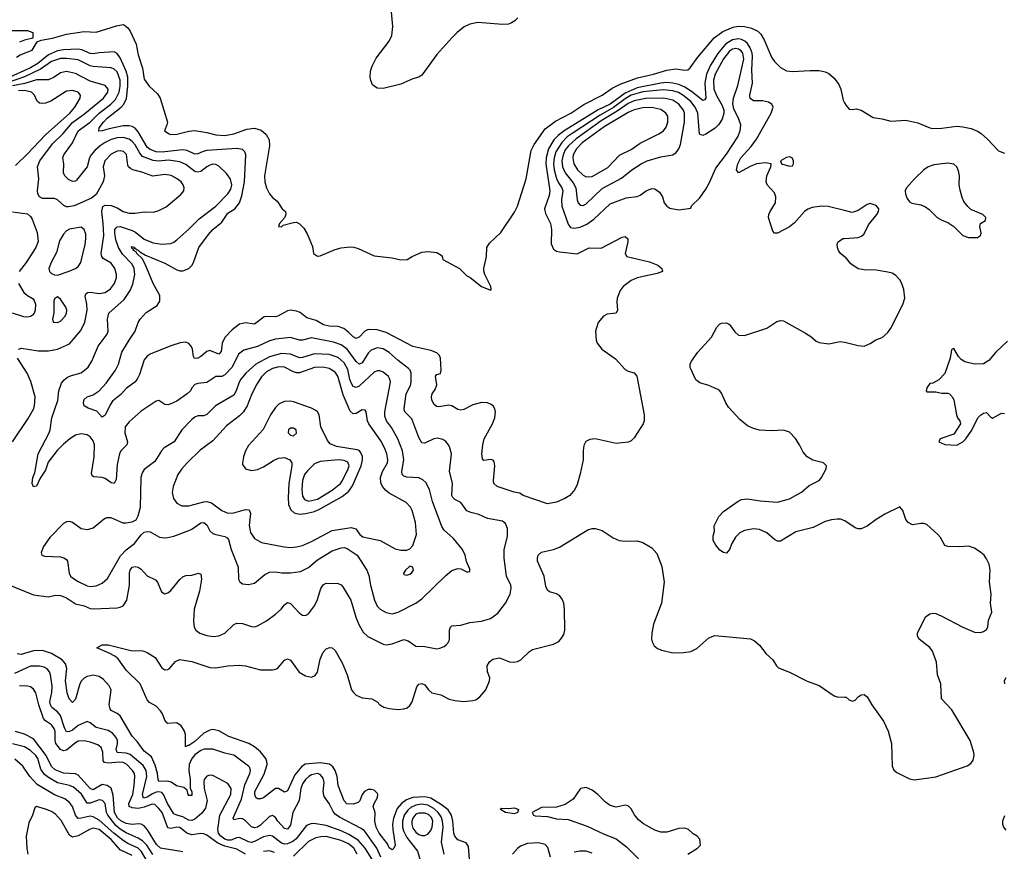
# Model space of a CAD drawing. Header units: inches. Extents: x 884549 to 1028252, y 526810 to 653624.
# Tile 522 of 656: x 934478 to 941069, y 604049 to 609615. Entities that reach past the tile are written whole.
import ezdxf

# ---------------------------------------------------------------- set-up
doc = ezdxf.new("R2010")
doc.units = ezdxf.units.IN
doc.header["$MEASUREMENT"] = 0
doc.layers.add('A9630', color=7, linetype='Continuous')
doc.layers.add('A9640', color=7, linetype='Continuous')

msp = doc.modelspace()

# ---------------------------------------------------------------- linework, layer by layer
at = {"layer": 'A9630', "color": 5}
for points, elevation in [([(937812.6, 609627.4), (937792.9, 609607.1), (937770, 609592.6), (937750, 609585.5), (937710, 609581.6), (937544.4, 609595.6), (937490, 609585.4), (937452.2, 609567.8), (937405.3, 609530), (937370, 609494.4), (937270, 609380.8), (937170, 609244.4), (937150, 609230.4), (937110, 609219.6), (937030, 609182.2), (936910, 609154.5), (936870, 609155.5), (936839.6, 609179.6), (936827.2, 609207.2), (936823.5, 609230), (936826.7, 609270), (936836.4, 609303.6), (936863.1, 609356.9), (936951.8, 609470), (936968.2, 609510), (936976.4, 609570), (936966.7, 609666.7)], 2080), ([(934456.3, 609363.7), (934481.1, 609378.9), (934561.1, 609410), (934593.7, 609466.3), (934622, 609478), (934697.6, 609490), (934790, 609516.8), (934910, 609535.7), (934990, 609531.9), (935125.3, 609574.7), (935170, 609581.6), (935178.4, 609578.4), (935200.5, 609560.5), (935217.9, 609537.9), (935256.5, 609450), (935270, 609379.3), (935299.3, 609290), (935310, 609216.2), (935345.1, 609170), (935399, 609119), (935418.7, 609090), (935467.1, 608930), (935463.6, 608910), (935446, 608870), (935477, 608850), (935490, 608846.5), (935530, 608848), (935610.8, 608869.2), (935650, 608872.7), (935730, 608860.7), (935790, 608844.4), (935850, 608840.6), (935911.5, 608850), (935997, 608883), (936050, 608888), (936095, 608875), (936127.2, 608847.2), (936147.5, 608810), (936150.6, 608770), (936116.8, 608570), (936118.5, 608530), (936130, 608489.3), (936150, 608449.2), (936170, 608425.2), (936200.1, 608400.1), (936234, 608350), (936257.2, 608330), (936258.4, 608310), (936251.1, 608288.9), (936216, 608250), (936209.5, 608230), (936230, 608228.7), (936241.2, 608238.8), (936310, 608257.6), (936330, 608259.3), (936349.6, 608249.6), (936379.1, 608219.1), (936402, 608182), (936437.3, 608097.3), (936445.3, 608050), (936450, 608045.1), (936470, 608032.1), (936490, 608033.5), (936590, 608077), (936630, 608087.3), (936690, 608094), (936713.4, 608093.4), (936744.4, 608084.4), (936850, 608035.1), (936970, 608020.9), (937030, 608007.6), (937072, 608010), (937104.7, 608030), (937170, 608059.5), (937210, 608063.6), (937270, 608055.6), (937298.9, 608038.9), (937306.6, 608030), (937309.4, 608010), (937422.4, 607950), (937470, 607900.7), (937493.2, 607890), (937569.2, 607830), (937630, 607804), (937634, 607810), (937632.4, 607830), (937590.3, 607910), (937585.1, 607934.9), (937584.4, 607950), (937601.6, 608030), (937604.9, 608090), (937621.7, 608118.3), (937698.4, 608190), (937790, 608327.6), (937810, 608367), (937867.3, 608550), (937901.2, 608738.8), (937921.1, 608778.9), (937996, 608884), (938065, 608935), (938166.2, 608990), (938252.9, 609047.1), (938375.6, 609110), (938442.8, 609157.2), (938496.2, 609183.8), (938614.2, 609225.8), (938719.3, 609250), (938810, 609277.4), (938870, 609285.4), (938930, 609276.7), (938950, 609279), (938966.7, 609293.3), (939016.3, 609363.7), (939126.3, 609493.7), (939183.7, 609536.3), (939254.3, 609565.7), (939290, 609571.9), (939330, 609568.3), (939376.9, 609556.9), (939418.1, 609538.1), (939437.7, 609517.7), (939460.8, 609480.8), (939510, 609364.2), (939530, 609334.5), (939570, 609295.4), (939610, 609272), (939650, 609267.3), (939770, 609275.5), (939830, 609274.8), (939870, 609266.5), (939894.3, 609254.3), (939930, 609222.8), (939961.2, 609181.2), (939974.7, 609150), (939990, 609077), (940000, 609058.8)], 2080), ([(940000, 608336.9), (939890, 608365.2), (939847.5, 608367.5), (939781.7, 608358.3), (939752.4, 608347.6), (939730.3, 608330), (939665, 608255), (939630.8, 608229.2), (939550, 608186.9), (939530, 608186.3), (939519.5, 608199.5), (939490.8, 608290.8), (939492.5, 608310), (939501.5, 608330), (939537.9, 608390), (939539.9, 608430), (939530, 608455.1), (939480.7, 608510), (939474.5, 608530), (939479, 608570), (939505.6, 608630), (939508.7, 608650), (939470, 608657.2), (939410, 608649.1), (939366.7, 608633.3), (939290, 608589.7), (939276.3, 608610), (939285.2, 608650), (939305, 608690), (939373.7, 608766.3), (939410, 608815.8), (939508.9, 608990), (939521.5, 609030), (939512.1, 609050), (939490, 609062.5), (939450, 609072.2), (939390, 609070.6), (939367.6, 609087.6), (939365.4, 609110), (939383.3, 609190), (939377.5, 609277.5), (939383.8, 609370), (939381.5, 609390), (939367.3, 609427.3), (939350, 609454.3), (939331.9, 609471.9), (939310, 609482.8), (939290, 609486.4), (939250, 609479), (939202.2, 609450), (939150, 609387.9), (939101.6, 609310), (939074.1, 609250), (939064.4, 609190), (939070.9, 609090), (939061.7, 609078.3), (939050, 609075), (938974.6, 609134.6), (938930, 609163.1), (938890, 609180.2), (938850, 609190.7), (938810, 609194.1), (938770.2, 609190.2), (938610, 609157.8), (938530, 609122.7), (938431, 609050), (938350, 609011.6), (938122.8, 608870), (938081.4, 608838.6), (938052.9, 608810), (938018.1, 608750), (938001.3, 608690), (937999, 608650), (938026.4, 608470), (938021.3, 608438.7), (937990.7, 608350), (937997, 608317), (938031.8, 608250), (938036.8, 608210), (938034.7, 608114.7), (938050, 608078.9), (938070, 608065.4), (938090, 608060.1), (938210, 608047.1), (938290, 608088.3), (938370, 608084.9), (938510, 608160.4), (938530, 608163.8), (938548.3, 608148.3), (938548.5, 608128.5), (938530.4, 608050), (938540.7, 608030), (938693.9, 607993.9), (938750, 607972.7), (938776, 607950), (938781, 607930), (938744.7, 607915.3), (938610, 607887.7), (938570, 607869.8), (938517, 607830), (938497.8, 607802.2), (938477.4, 607750), (938474.1, 607725.9), (938479, 607670), (938470.4, 607650), (938410, 607643), (938385.5, 607630), (938350, 607589.3), (938331.7, 607530), (938335.6, 607470), (938343.1, 607450), (938373.7, 607410), (938465.5, 607345.5), (938530, 607273.7), (938550, 607262), (938590, 607250.5), (938608.9, 607228.9), (938658.8, 606970), (938658, 606930), (938650.8, 606909.2), (938590, 606815.4), (938570, 606796), (938550, 606786.8), (938470, 606778.5), (938330, 606810.6), (938294.8, 606805.2), (938268.3, 606791.7), (938254.4, 606765.6), (938248.8, 606730), (938250.3, 606670), (938230, 606575.3), (938210, 606504), (938193, 606470), (938160.7, 606430), (938126.8, 606410), (938070, 606385.6), (938010, 606374), (937848.7, 606430), (937826, 606446), (937786.8, 606453.2), (937674, 606490), (937652.3, 606510), (937649.7, 606530), (937657.6, 606630), (937654.7, 606654.7), (937646.6, 606666.6), (937631.6, 606671.6), (937585.6, 606665.6), (937574.8, 606674.8), (937571.2, 606710), (937577.1, 606770), (937587.4, 606810), (937643.4, 606910), (937659, 606950), (937661.8, 606990), (937657.3, 607010), (937646, 607030), (937630, 607042.6), (937610, 607049.8), (937570, 607051.9), (937510, 607036.1), (937450, 607005.1), (937430, 607000.4), (937410, 607005.4), (937370, 607030.8), (937350, 607034.6), (937284.2, 607024.2), (937266.7, 607026.7), (937250, 607040.9), (937236.9, 607070), (937233.3, 607090), (937238.7, 607110), (937259.6, 607140.4), (937270.8, 607170), (937261.6, 607230), (937270, 607239.3), (937294, 607246), (937299.8, 607270), (937295, 607350), (937286.9, 607366.9), (937270, 607384.4), (937230, 607400.3), (937110, 607428.2), (936930, 607520.5), (936870, 607539.5), (936810, 607541.1), (936789, 607531), (936750, 607490.9), (936730, 607481.8), (936710, 607492.5), (936681.9, 607521.9), (936647.6, 607547.6), (936610, 607560.8), (936550, 607562.7), (936511.8, 607571.8), (936462.7, 607602.7), (936399.7, 607619.7), (936355.3, 607655.3), (936330, 607665), (936290, 607669.8), (936270, 607667), (936204.9, 607630), (936190, 607626.3), (936130, 607629), (936114.9, 607625.1), (936050, 607576.5), (935990, 607586.8), (935950, 607577), (935900.5, 607539.5), (935850, 607488.7), (935832.5, 607450), (935825.5, 607394.5), (935810, 607376.1), (935750, 607400.3), (935730, 607393.6), (935690, 607360.4), (935670, 607349.7), (935648.3, 607348.3), (935640.1, 607360.1), (935633.2, 607410), (935625.3, 607430), (935610, 607448.4), (935590, 607457.4), (935552.8, 607452.8), (935490, 607432.9), (935350, 607376.1), (935330, 607363.8), (935310, 607338.9), (935279.3, 607240.7), (935264.6, 607210), (935248, 607190), (935190, 607146), (935154.4, 607105.6), (935098.9, 607061.1), (935082.2, 607037.8), (935050, 606967), (935030, 606954.5), (934994.6, 606994.6), (934935.5, 607015.5), (934909.8, 607029.8), (934905.4, 607050), (934910, 607072.7), (934929.5, 607090), (934970, 607103.9), (935010, 607131.3), (935056.9, 607183.1), (935119.2, 607270), (935138.6, 607310), (935162.2, 607390), (935209.6, 607470.4), (935251.3, 607530), (935270.7, 607589.3), (935283.9, 607610), (935325.1, 607654.9), (935397.3, 607702.7), (935415.2, 607730), (935415.9, 607770), (935372, 607850), (935317.9, 607977.9), (935296.6, 608016.6), (935262, 608050), (935258.5, 608058.5), (935239.8, 608070), (935238.8, 608078.8), (935230, 608081.7), (935225.6, 608094.4), (935230, 608097.3), (935245.5, 608090), (935244, 608084), (935250, 608086.7), (935256.8, 608076.8), (935270, 608073), (935281.5, 608061.5), (935319.7, 608039.7), (935450, 607986.2), (935530, 607940.1), (935550, 607933.5), (935570, 607933.7), (935610, 607950.2), (935629.8, 607970), (935642, 607990), (935677.4, 608090), (935742.1, 608177.9), (935770.8, 608210), (935830, 608259.7), (935870, 608320.6), (935917.9, 608350), (935949.5, 608390), (935964.1, 608435.9), (935981.7, 608530), (935991.7, 608710), (935985.6, 608730), (935970, 608745.6), (935932, 608752), (935730, 608738.5), (935706.7, 608733.3), (935670, 608716.2), (935650, 608715.8), (935598.7, 608738.7), (935570, 608744.1), (935430, 608728.7), (935391.1, 608731.1), (935350, 608745.3), (935330, 608761), (935270, 608864.9), (935250, 608887.7), (935230, 608899.2), (935210, 608904.2), (935170, 608903.4), (935075.6, 608884.4), (935029.9, 608869.9), (935008.4, 608868.4), (935009.3, 608890), (935038.5, 608930), (935063.3, 608956.7), (935157.1, 609030), (935175.1, 609050), (935192.4, 609087.6), (935201.5, 609170), (935201.5, 609230), (935190, 609269.2), (935150, 609359), (935130, 609388.5), (935110, 609398.5), (935010, 609393.7), (934970, 609386.3), (934950, 609388), (934893.4, 609413.4), (934870, 609416.9), (934770, 609413.5), (934730, 609405.4), (934670, 609378.6), (934598.8, 609321.2), (934550, 609292.9), (934230, 609148.8)], 2120), ([(934390, 609542.7), (934530, 609542), (934566, 609530), (934566, 609490), (934510, 609478.8), (934475.9, 609464.1)], 2080), ([(934390, 605838.8), (934570, 605766.7), (934670, 605753.1), (934716.8, 605763.2), (934750, 605761.3), (934790, 605744.8), (934850, 605706.2), (934910, 605691.2), (934950, 605674.6), (934970, 605671.6), (935130, 605678.5), (935150, 605682), (935170, 605692.9), (935193.8, 605730), (935211.8, 605830), (935212.7, 605910), (935217.6, 605930), (935230, 605951.4), (935250, 605955.8), (935271.1, 605951.1), (935290, 605937.6), (935330, 605893.4), (935386.6, 605866.6), (935399.5, 605850), (935426.7, 605786.7), (935450, 605772.7), (935470, 605778.7), (935490, 605793.7), (935550, 605868.5), (935570, 605886.4), (935590, 605895.5), (935630, 605897.3), (935674, 605910), (935690, 605904.7), (935694.3, 605870), (935680.7, 605790), (935644.7, 605670), (935640.9, 605590), (935646.3, 605550), (935657, 605530), (935683.8, 605510), (935730, 605493.6), (935772.5, 605487.5), (935810, 605491.8), (935850, 605508.7), (935910, 605567.4), (935930, 605576.9), (935970, 605573.2), (936030, 605552.7), (936050, 605551.6), (936070, 605557.4), (936130, 605591.3), (936190, 605635.6), (936228.7, 605670), (936250, 605699.5), (936270, 605714.3), (936290, 605707.6), (936350, 605642.3), (936370, 605630.3), (936390, 605627.6), (936410, 605638.9), (936450, 605692.9), (936470, 605734), (936492.3, 605807.7), (936510, 605833.6), (936530, 605842.8), (936610, 605842.6), (936630, 605832.2), (936639.6, 605819.6), (936695.3, 605730), (936730.1, 605610.1), (936750, 605561.6), (936776, 605516), (936807, 605487), (936910, 605436), (936930, 605431.7), (936970, 605438.3), (937050, 605466.3), (937078.6, 605458.6), (937130, 605423.1), (937190, 605419.6), (937270, 605405.2), (937290, 605407.7), (937319.1, 605420.9), (937333.3, 605430), (937349.7, 605450), (937355.6, 605470), (937353.6, 605530), (937360.9, 605550), (937370, 605559.1), (937430, 605562), (937490, 605580.3), (937570, 605590.2), (937630, 605606.5), (937677.9, 605642.1), (937730.6, 605709.4), (937761.5, 605770), (937768.6, 605810), (937764.8, 605830), (937737.2, 605890), (937719.8, 606010), (937721.1, 606070), (937743.8, 606156.2), (937743.5, 606210), (937730, 606243.7), (937710, 606258), (937610, 606277.3), (937550, 606303.5), (937496.5, 606316.5), (937470, 606328.7), (937430, 606383.6), (937390, 606403.5), (937376.2, 606416.2), (937369.9, 606430), (937373.8, 606513.8), (937355.2, 606590), (937367.4, 606710), (937357.3, 606750), (937347.1, 606770), (937330, 606791.1), (937310, 606805.7), (937274.8, 606814.8), (937250, 606809.8), (937190, 606780.3), (937170, 606782.6), (937150, 606819.6), (937103.1, 606943.1), (937055.1, 606990), (937052.2, 607010), (937065.3, 607110), (937093.6, 607166.4), (937098.3, 607190), (937098, 607250), (937091.8, 607270), (937080.9, 607280.9), (937010, 607334.6), (936950, 607388.4), (936910, 607412.9), (936870, 607419.2), (936830, 607403.9), (936810, 607382.2), (936770, 607317.3), (936750, 607309), (936730, 607326.5), (936670, 607408.8), (936630, 607439.7), (936577.5, 607457.5), (936430, 607485.4), (936370, 607469.3), (936350, 607469.9), (936290, 607487.7), (936190, 607477.2), (936150, 607465.2), (936070, 607426.9), (935978, 607402), (935943.3, 607376.7), (935899.9, 607290), (935850, 607237.6), (935830, 607227), (935790, 607225.8), (935730, 607186), (935670, 607179.8), (935650, 607173.3), (935630.3, 607150), (935620.8, 607130), (935599.6, 607110), (935530, 607062.6), (935490, 607043.1), (935470, 607037.3), (935450, 607038.7), (935410, 607065.1), (935390, 607062.4), (935290, 606995.4), (935210, 606923.6), (935183.7, 606890), (935182.3, 606850), (935199.1, 606790), (935194, 606770), (935154.9, 606730), (935144.8, 606710), (935130, 606637.2), (935122.6, 606537.4), (935110, 606511.3), (935090, 606515.3), (935050, 606543.4), (935030, 606551.4), (934974.6, 606554.6), (934962, 606562), (934957.7, 606577.7), (934975.8, 606690), (934978.5, 606770), (934970, 606796.8), (934950, 606822), (934930, 606835.4), (934890, 606844.1), (934850, 606833.6), (934812.3, 606810), (934770, 606775), (934727.9, 606732.1), (934667.4, 606652.6), (934650, 606600.9), (934614.4, 606545.6), (934590, 606493.2), (934570, 606488.7), (934562, 606510), (934565.1, 606550), (934578.7, 606581.3), (934601.4, 606710), (934675.9, 606850), (934682.3, 606870), (934691.9, 606950), (934733.4, 607066.6), (934738.8, 607130), (934757.3, 607182.7), (934774.4, 607205.6), (934797.3, 607222.7), (934825.4, 607234.6), (934890, 607251.3), (934936.8, 607290), (934961.5, 607330), (935002, 607430), (935064, 607510), (935069.7, 607530.3), (935065.8, 607610), (935074.5, 607650), (935177.3, 607742.7), (935217.2, 607802.8), (935234.5, 607845.5), (935248.2, 607910), (935244.9, 607950), (935230, 607979.1), (935166, 608046), (935138.3, 608090), (935121.5, 608141.5), (935114, 608186), (935114.9, 608210), (935120.7, 608219.3), (935130, 608228.6), (935150, 608230.5), (935230, 608204.7), (935253.5, 608193.5), (935310, 608145.4), (935370, 608122.3), (935430, 608111.8), (935490, 608117.5), (935510, 608125.6), (935530, 608142), (935610, 608212.5), (935677.9, 608282.1), (935790, 608366.1), (935870.4, 608450), (935890, 608480.8), (935897.1, 608510), (935888.5, 608548.5), (935864, 608584), (935810, 608635.4), (935790, 608646.4), (935770, 608647.3), (935750, 608641.5), (935729.3, 608630.7), (935690, 608599), (935670, 608593.7), (935650, 608599.5), (935590, 608645.9), (935550, 608664), (935474.4, 608674.4), (935407.7, 608667.7), (935370, 608672.2), (935298.8, 608698.8), (935280.7, 608720.7), (935250, 608776.4), (935230, 608800.4), (935210, 608815.5), (935170, 608827), (935130, 608824.3), (935090, 608813.2), (935050, 608793.5), (935015.3, 608770), (934980.2, 608739.8), (934956.2, 608710), (934945.9, 608690), (934929.5, 608630), (934858.3, 608541.7), (934850, 608533.2), (934830, 608531.3), (934805.2, 608545.2), (934779.8, 608570), (934771.3, 608590), (934773.8, 608650), (934767, 608690), (934773, 608710), (934830, 608791), (934870, 608871.2), (934950, 608928.1), (935009, 608990), (935087.5, 609050), (935118.7, 609081.3), (935143.4, 609130), (935150.2, 609170), (935150.2, 609210), (935130, 609265.7), (935110, 609284.6), (935090, 609292.7), (934970, 609300.4), (934950, 609305.1), (934870, 609345.6), (934790, 609355), (934750, 609354.3), (934690, 609334.9), (934616.9, 609283.1), (934510, 609232.4), (934386.6, 609190)], 2140), ([(934470, 607410.7), (934490, 607417.2), (934602, 607398), (934670, 607398.1), (934730.5, 607409.5), (934810, 607445.8), (934886.1, 607533.9), (934914.2, 607590), (934928.7, 607670), (934926.6, 607710), (934915.1, 607764.9), (934920.3, 607779.7), (934930.7, 607789.3), (934949.2, 607790.8), (935010, 607781.3), (935050, 607788.9), (935085.9, 607814.1), (935111.7, 607850), (935124.6, 607890), (935125.5, 607910), (935114.7, 607950), (935090, 607984.6), (935036.4, 608016.4), (935026.6, 608030), (935022.1, 608050), (935039.7, 608170), (935037.3, 608250), (935028.1, 608331.9), (935034.9, 608365.1), (935050, 608374), (935090, 608370.9), (935130, 608355.8), (935171.2, 608331.2), (935210, 608320.7), (935250, 608320.7), (935310, 608329.4), (935372.8, 608327.2), (935410, 608337.1), (935457.2, 608362.8), (935555.6, 608444.4), (935576.5, 608470), (935579.4, 608490), (935572.9, 608510), (935558.4, 608530), (935532.1, 608550), (935491.2, 608571.2), (935450, 608578.3), (935368.5, 608568.5), (935295.3, 608595.3), (935234.7, 608610), (935218.8, 608618.8), (935206.6, 608630), (935202.2, 608642.2), (935192.3, 608712.3), (935172.3, 608732.3), (935150, 608737.3), (935130, 608735), (935090, 608714.3), (935047.1, 608670), (935035.5, 608630), (935044.8, 608570), (935035.4, 608530), (934990, 608444.5), (934958.8, 608421.2), (934843.1, 608370), (934802.5, 608362.5), (934790, 608363.2), (934772.2, 608372.2), (934730, 608408.7), (934710, 608417.7), (934630, 608418.5), (934609.2, 608429.2), (934599, 608450), (934596.5, 608470), (934604.9, 608550), (934595.9, 608630), (934611.7, 608670), (934696.1, 608783.9), (934768, 608852), (934830, 608927.4), (934912.7, 608987.3), (935039.4, 609090), (935067.4, 609130), (935069, 609150), (935050, 609174.5), (934950, 609203.1), (934850, 609254.6), (934790, 609267.2), (934750, 609259.9), (934709.1, 609230), (934670, 609212.5), (934590, 609211.7), (934512.1, 609187.9), (934430, 609172)], 2160), ([(934450, 608639.7), (934530, 608716.6), (934650, 608843.5), (934813.3, 608990), (934845.8, 609030), (934883.4, 609090), (934884.4, 609110), (934869.9, 609129.9), (934830, 609139.9), (934790, 609135.8), (934684.9, 609070), (934650, 609056), (934630, 609053.3), (934610, 609056.5), (934593.5, 609070), (934577.2, 609110), (934556.1, 609130), (934510, 609140.1), (934470, 609139)], 2180), ([(934430, 608329.3), (934530, 608314.4), (934550, 608298), (934560, 608280), (934594.6, 608190), (934601.2, 608130), (934585.7, 608090), (934519.8, 607990), (934474, 607930)], 2160), ([(940000, 608028.7), (939973.2, 608050), (939959.3, 608070), (939952.7, 608090), (939949.2, 608110), (939953.2, 608126.8), (939988.7, 608150), (940000, 608150.9)], 2120), ([(934469.5, 607850), (934506, 607790), (934530, 607767.8), (934567.7, 607747.7), (934575.4, 607735.4), (934582.8, 607710), (934582.1, 607670), (934573.9, 607650), (934562.7, 607637.3), (934550, 607628.2), (934530, 607623.1), (934505.4, 607625.4), (934429.6, 607650)], 2160), ([(940000.1, 606260.1), (939971.1, 606271.1), (939950, 606272.8), (939912.8, 606267.2), (939870, 606255.4), (939790, 606216), (939673.8, 606186.2), (939570, 606125.6), (939550, 606125.6), (939530, 606136.2), (939479.8, 606179.8), (939430, 606203.5), (939390, 606206.6), (939330, 606196.3), (939298.5, 606181.5), (939268.8, 606151.2), (939245.5, 606110), (939230, 606068), (939210, 606044), (939190, 606049), (939165.1, 606065.1), (939137.5, 606097.5), (939119, 606130), (939120.2, 606159.8), (939128, 606190), (939127.3, 606227.3), (939157.2, 606290), (939190, 606324), (939286.8, 606393.2), (939310, 606404), (939350, 606407.7), (939434.4, 606394.4), (939550, 606385.2), (939630, 606407.6), (939710, 606452), (939762.2, 606497.8), (939830, 606530.5), (939845.6, 606550), (939877, 606610), (939879.3, 606630), (939859, 606650), (939787, 606667), (939748.7, 606688.7), (939721.5, 606721.5), (939697.3, 606770), (939670, 606811.3), (939630, 606855.1), (939590, 606867.3), (939510, 606862.3), (939430, 606868.6), (939390, 606878.2), (939350, 606895.6), (939298.9, 606938.9), (939222.3, 607022.3), (939204, 607050), (939175.2, 607115.2), (939163.7, 607130), (939150, 607140.7), (939090, 607167), (939030, 607185.2), (939004.8, 607204.8), (938966.8, 607286.8), (938966.6, 607310), (938975.1, 607330), (939017.6, 607390), (939109.5, 607490), (939143.2, 607556.8), (939162, 607578), (939176.5, 607583.5), (939210, 607584.9), (939230, 607574), (939265.3, 607525.3), (939290, 607504), (939330, 607502), (939479, 607550), (939545.2, 607594.8), (939570, 607601.7), (939590, 607598.3), (939736.8, 607516.8), (939773.7, 607493.7), (939810, 607463.1), (939830, 607453.7), (939894.5, 607445.5), (939970, 607460.3), (940000, 607456.6)], 2120), ([(934430, 606788.5), (934533.5, 606946.5), (934570, 607008.7), (934577, 607030), (934581.7, 607090), (934552.6, 607192.6), (934528.6, 607250), (934462.8, 607350)], 2160), ([(937489.8, 603970), (937482, 604082), (937465.6, 604105.6), (937410, 604126.5), (937390, 604149.8), (937384.1, 604170), (937378, 604250), (937368, 604290), (937345.8, 604325.8), (937301.2, 604361.2), (937230, 604404.6), (937190, 604413.7), (937110, 604409.4), (937067.3, 604392.7), (937034.3, 604370), (937005.3, 604334.7), (936979.5, 604270), (936973.8, 604230), (936974.6, 604194.6), (936992.1, 604090), (936983.1, 604070), (936970, 604059.7), (936950, 604071.5), (936938.6, 604098.6), (936884.3, 604170), (936863.8, 604210), (936855.7, 604250), (936856.5, 604310), (936844.8, 604350), (936849.8, 604370), (936872.5, 604410), (936874.4, 604430), (936870, 604438.5), (936850, 604457.5), (936830, 604463.4), (936810, 604462.9), (936785.2, 604450), (936771, 604430), (936753.5, 604386.5), (936743.6, 604376.4), (936710, 604363.8), (936666.6, 604366.6), (936650, 604387.8), (936610.4, 604490), (936602.1, 604550), (936589, 604590), (936574.8, 604614.8), (936552, 604632), (936490, 604640.7), (936388.5, 604631.5), (936364.8, 604615.2), (936319.5, 604560.5), (936270, 604454.3), (936250, 604444.4), (936210, 604469.8), (936190, 604469.8), (936110, 604407), (936090, 604399.8), (936070, 604399.8), (936059.2, 604410), (936050.8, 604430), (936052.3, 604450), (936114, 604566), (936133.3, 604630), (936133, 604650), (936126, 604670), (936090, 604715.6), (936050, 604748.7), (936011, 604771), (935877.2, 604817.2), (935810, 604854.7), (935770, 604863.6), (935750, 604860.2), (935710, 604840.4), (935650, 604784.9), (935610, 604757.3), (935602.5, 604757.5), (935588, 604748), (935586.6, 604830), (935578, 604858), (935557.7, 604890), (935530, 604908.6), (935470, 604904.7), (935462, 604910), (935450, 604926), (935434, 604970), (935420.5, 604990), (935390, 605019.6), (935345.7, 605045.7), (935330, 605062.7), (935284.2, 605170), (935190, 605260.7), (935136.4, 605336.4), (935115, 605355), (935076, 605376), (934994, 605410), (935028.7, 605430), (935069.8, 605430.2), (935230, 605391.6), (935290, 605392.4), (935308.7, 605388.7), (935330, 605380.5), (935385.2, 605345.2), (935430, 605276.3), (935450, 605264.2), (935470, 605264.9), (935478, 605270), (935520.5, 605319.5), (935550, 605332.6), (935630, 605320.2), (935750, 605279.6), (935790, 605278), (935870, 605290.3), (935950, 605294.7), (935990.2, 605290.2), (936090, 605263.6), (936170, 605263.7), (936192.7, 605267.3), (936205.6, 605274.4), (936250, 605327.3), (936270, 605337.3), (936290, 605327.7), (936348.9, 605248.9), (936390, 605223.7), (936430, 605214.9), (936455.2, 605224.8), (936471.9, 605248.1), (936490, 605336), (936510, 605382), (936530, 605404.9), (936553.2, 605413.2), (936570, 605410.7), (936590, 605393.4), (936636.1, 605310), (936670.2, 605230.2), (936699.7, 605130), (936711.5, 605111.5), (936730, 605094.3), (936770, 605076.9), (936834.8, 605070), (936870, 605050.2), (936888, 605030), (936914.4, 605014.4), (936950, 605004.7), (937010, 604998.8), (937050, 605002.4), (937072, 605010), (937090, 605024.4), (937104, 605050), (937136.9, 605150), (937150, 605168), (937170, 605172.4), (937190, 605163.8), (937214.9, 605130), (937237.1, 605110), (937296, 605096), (937351.9, 605068.1), (937390, 605058), (937450, 605052.7), (937510, 605058.4), (937530, 605063.8), (937558, 605082), (937596.9, 605130), (937622.4, 605190), (937624.2, 605210), (937609.6, 605250), (937607.3, 605290), (937623.1, 605316.9), (937643.8, 605336.2), (937690, 605343.7), (937756.4, 605316.4), (937785.4, 605314.6), (937810, 605319.7), (937832.8, 605330), (937890, 605386.3), (937910, 605399), (938050, 605434.5), (938085.7, 605454.3), (938104.7, 605475.3), (938119, 605501), (938126.5, 605530), (938125.3, 605670), (938120.9, 605710), (938110, 605736.9), (938090, 605760.4), (938070, 605771.7), (938024.8, 605784.8), (938010, 605796.2), (938000.6, 605820.6), (937987.4, 605890), (937943.9, 605990), (937942.7, 606010), (937948.5, 606030), (937970, 606051.7), (938050, 606069.1), (938090, 606085.7), (938280.4, 606199.6), (938310, 606208.7), (938330, 606208.8), (938376, 606196), (938450, 606147), (938490, 606128.7), (938530, 606124.9), (938610, 606126.5), (938650, 606116.9), (938710, 606080.9), (938742, 606042), (938775.1, 605955.1), (938791.8, 605850), (938774, 605710), (938721.2, 605570), (938709.1, 605510), (938708, 605470), (938712.4, 605450), (938725.4, 605425.4), (938746.1, 605406.1), (938775, 605395), (938850, 605378.6), (938921.1, 605378.9), (938970, 605385.4), (939010, 605406.4), (939090, 605478.5), (939130, 605492.4), (939370.2, 605470.2), (939397.4, 605457.4), (939429.4, 605429.4), (939474.4, 605370), (939520.2, 605330), (939544.4, 605290), (939557.6, 605277.6), (939630, 605248.2), (939750, 605188.2), (939830, 605159.6), (939930, 605088.9), (939950, 605082.3), (940000, 605080.9)], 2120), ([(936895.5, 604010), (936867.5, 604070), (936785.8, 604185.8), (936762.7, 604202.7), (936618, 604278), (936590, 604297), (936575.7, 604315.7), (936550, 604368.4), (936515.7, 604415.7), (936509.4, 604449.4), (936514.8, 604510), (936510, 604538.9), (936490, 604563.2), (936470, 604569.9), (936430, 604562), (936412, 604550), (936390, 604529.8), (936370, 604500.7), (936359, 604470), (936347.3, 604390), (936305.7, 604310), (936290, 604223.6), (936270, 604198.2), (936250, 604202.8), (936206.5, 604250), (936190, 604274.8), (936170, 604288.7), (936150, 604282.4), (936090, 604223.9), (936070, 604211.5), (936050, 604207.1), (936030, 604212.2), (935990, 604253.7), (935970, 604265.9), (935950, 604268.1), (935910, 604260.7), (935906.6, 604270), (935910, 604282), (935961.9, 604398.1), (935985, 604495), (936017.4, 604570), (936021.8, 604590), (936018.2, 604610), (936010, 604619.8), (935910, 604692.3), (935850, 604705.7), (935770, 604733.6), (935712.2, 604732.2), (935690, 604724.4), (935650, 604694), (935630, 604669.8), (935612.8, 604630), (935608.7, 604590), (935619.5, 604530), (935618, 604470), (935630.6, 604450), (935630, 604423.5), (935610, 604423.1), (935604.4, 604430), (935598.5, 604458.5), (935577.2, 604477.2), (935527.1, 604487.1), (935491.6, 604511.6), (935470, 604519), (935410, 604516.9), (935403.9, 604530), (935400.5, 604570), (935385.1, 604625.1), (935360.7, 604680.7), (935310, 604719.8), (935265, 604785), (935230, 604819.2), (935150, 604954.8), (935130, 604970.7), (935090.6, 604990.6), (935082.1, 605002.1), (935076, 605030), (935089, 605130), (935077, 605157), (935038.5, 605198.5), (935010, 605218), (934970, 605228.1), (934930, 605219.6), (934910, 605208), (934890.8, 605189.2), (934879.1, 605170), (934850, 605066.6), (934830, 605044), (934809.8, 605070), (934794.3, 605110), (934784.9, 605190), (934793.4, 605273.4), (934784, 605304), (934761.5, 605330), (934690, 605373), (934630, 605392.4), (934570, 605391.3), (934486.8, 605366.8), (934461.2, 605370)], 2140), ([(936874.6, 603934.6), (936790.4, 604070.4), (936743.4, 604123.4), (936681.7, 604161.7), (936630, 604185.6), (936530, 604221), (936445.6, 604234.4), (936427, 604233), (936398.3, 604221.7), (936328, 604132), (936305.5, 604114.5), (936270, 604099.2), (936250, 604097.2), (936230, 604103.2), (936170.9, 604150.9), (936150, 604155.4), (936110, 604146.6), (936050, 604114.8), (936030, 604108.9), (936010, 604112.1), (935950, 604141.2), (935930, 604140.1), (935890, 604124.3), (935870, 604123.5), (935851.4, 604130), (935824, 604150), (935807.7, 604170), (935804, 604196), (935818.2, 604290), (935890.9, 604430), (935892.1, 604470), (935870, 604502.9), (935770, 604556.8), (935750, 604559.3), (935730, 604552.3), (935713.4, 604530), (935710, 604517.2), (935711.5, 604470), (935731.9, 604390), (935722.3, 604337.7), (935695.7, 604304.3), (935650, 604265.4), (935630, 604254.9), (935610, 604258), (935570, 604279.1), (935530.3, 604290.3), (935510, 604301), (935467.1, 604370), (935441, 604430), (935430, 604441.8), (935410, 604447.5), (935390, 604444), (935365.6, 604434.4), (935330, 604411.3), (935305.7, 604405.7), (935299.3, 604430), (935329.3, 604550), (935324.8, 604590), (935303.2, 604623.2), (935216.9, 604696.9), (935190, 604705.3), (935129.2, 604710), (935124.3, 604730), (935131.9, 604768.1), (935131.5, 604791.5), (935124.3, 604810), (935098.9, 604838.9), (935070, 604856.6), (934990, 604878.1), (934950, 604908.7), (934930, 604918.2), (934870, 604892.2), (934830, 604860.6), (934810, 604850.4), (934789.9, 604849.9), (934776.4, 604876.4), (934750, 604958.5), (934730, 604983.4), (934692.3, 605012.3), (934683, 605030), (934679.7, 605050), (934692.6, 605112.6), (934694.1, 605154.1), (934684.7, 605230), (934677.7, 605250), (934661.4, 605270), (934641, 605281), (934610, 605289.3), (934550, 605288), (934441.7, 605238.3)], 2160), ([(935989.3, 604029.3), (935930, 604063.8), (935850, 604083.2), (935803.3, 604103.3), (935730, 604157.6), (935710, 604167.2), (935690, 604168.5), (935630, 604159.4), (935597.4, 604170), (935550, 604208), (935530, 604211.6), (935490, 604201.7), (935470, 604207.3), (935430.3, 604310), (935410, 604336.6), (935381.4, 604361.4), (935364.9, 604364.9), (935310, 604344.2), (935270, 604336.8), (935230, 604341), (935210.5, 604350), (935207.9, 604370), (935234.9, 604430), (935244.3, 604490), (935248.9, 604550), (935245.3, 604570), (935232.9, 604590), (935191.8, 604631.8), (935170, 604644), (935146.7, 604646.7), (935070, 604639.2), (935044.4, 604644.4), (935035.8, 604655.8), (935033.8, 604713.8), (935023.6, 604743.6), (935001.1, 604761.1), (934950, 604780.2), (934910, 604787.8), (934870, 604785.9), (934850, 604775.6), (934790, 604726.3), (934770, 604722.2), (934750, 604731.6), (934719.9, 604770), (934714.4, 604790), (934714.3, 604850), (934707.9, 604870), (934690, 604894.6), (934650, 604921.4), (934637.7, 604937.7), (934604.8, 605030), (934585.6, 605110), (934570, 605135.3), (934550, 605148.9), (934530, 605154.3), (934476.4, 605156.4)], 2180), ([(935570, 604045.9), (935419.4, 604070), (935393.9, 604093.9), (935333.3, 604193.3), (935310, 604220.2), (935290.8, 604230.8), (935273.8, 604233.8), (935230, 604229.4), (935190, 604235.2), (935153.9, 604253.9), (935132.8, 604272.8), (935112.3, 604310), (935104.3, 604424.3), (935090, 604471.2), (935062.6, 604490), (935030, 604495.7), (934970, 604460.9), (934950, 604470.4), (934870, 604559.2), (934850, 604567.4), (934770, 604573), (934715.5, 604595.5), (934690, 604617.3), (934654.3, 604690), (934570, 604801.3), (934510, 604833.8), (934450, 604850.9)], 2220), ([(935368.4, 604028.4), (935329.3, 604090), (935299.6, 604119.6), (935270, 604138.1), (935190, 604171.9), (935150, 604196.5), (935121.3, 604221.3), (935068.2, 604290), (935059, 604310), (935049.9, 604369.9), (935032.6, 604390), (935010, 604394.5), (934950, 604370.7), (934930, 604371.6), (934890.8, 604430.8), (934837.4, 604477.4), (934809.9, 604489.9), (934730, 604507.5), (934670, 604542.6), (934643.7, 604563.7), (934618.7, 604598.7), (934599.4, 604670), (934586.1, 604690), (934550, 604724.5), (934510, 604749), (934430, 604768.7)], 2240), ([(935330, 603984.3), (935290.6, 604050), (935270, 604069.5), (935202, 604102), (935170, 604122.5), (935107.2, 604170), (935010, 604258.4), (934970, 604280.5), (934950, 604284.3), (934890, 604269.9), (934869.5, 604269.5), (934851.9, 604290), (934830, 604349.8), (934810, 604375.6), (934779.3, 604399.3), (934710, 604427.3), (934595.6, 604495.6), (934544.3, 604550), (934498.2, 604618.2), (934445.4, 604665.4)], 2260), ([(938950.9, 604029.1), (939015.5, 604070), (939034, 604090), (939030.4, 604130), (939013, 604150), (938985.8, 604165.8), (938955.1, 604195.1), (938930, 604204.9), (938890, 604201.7), (938810, 604176.5), (938770, 604178), (938730, 604191.6), (938653.9, 604233.9), (938620.2, 604260.2), (938592.8, 604292.8), (938570, 604332.7), (938550, 604354), (938530, 604357.4), (938470, 604344.9), (938430, 604355.8), (938399.1, 604379.1), (938348, 604430), (938310, 604458), (938270, 604477), (938231.5, 604468.5), (938182.3, 604397.7), (938130, 604362), (938070, 604344.9), (937970, 604341.6), (937909.2, 604310), (937918, 604290), (937927.6, 604287.6), (938010, 604282.8), (938070, 604267.3), (938150, 604262.9), (938276.7, 604216.7), (938390, 604164.1), (938470, 604132.8), (938539.2, 604079.2), (938619.7, 603999.7)], 2080), ([(935230, 604020.1), (935150, 604059.7), (935090, 604129.2), (935010, 604195.9), (934970, 604203.6), (934945.2, 604194.8), (934870, 604153.5), (934830, 604143.2), (934810, 604156.4), (934754.8, 604254.8), (934716.8, 604296.8), (934690, 604315.2), (934650, 604331.3), (934590, 604349.5), (934579.3, 604340.7), (934564.2, 604290), (934539.6, 604240.4), (934521.4, 604150), (934525, 604070), (934532.6, 604030)], 2280), ([(937319.8, 604030), (937300.7, 604110), (937312.5, 604210), (937308.6, 604250), (937299.2, 604279.2), (937279.6, 604310), (937250, 604335.4), (937210, 604356.9), (937170, 604364.9), (937130, 604358.6), (937096.8, 604343.2), (937075.5, 604324.5), (937051.8, 604290), (937039.2, 604250), (937040.5, 604210), (937046.4, 604186.4), (937070, 604141.9), (937141.3, 604050), (937158.7, 603990)], 2140), ([(936737.5, 604030), (936714.3, 604070), (936678.3, 604098.3), (936630, 604121.3), (936530, 604148), (936493.3, 604146.7), (936460.7, 604139.3), (936410, 604114), (936310, 604017.3)], 2180), ([(938030, 604009.6), (938013.9, 604073.9), (937995.3, 604095.3), (937950, 604106.1), (937877.7, 604102.3), (937830, 604083.4), (937810, 604068.2), (937777, 604030)], 2120), ([(936182.2, 604042.2), (936150, 604053.3), (936110, 604048.2)], 2180), ([(938310, 604037.3), (938270, 604049.9), (938230, 604051.2), (938190, 604044.3)], 2120)]:
    msp.add_lwpolyline(points, dxfattribs=dict(at, elevation=elevation))
for points, elevation in [([(939270, 609421.8), (939250, 609416.9), (939230, 609404), (939190, 609353.3), (939132.5, 609250), (939122.3, 609210), (939125.2, 609150), (939143.7, 609103.7), (939180.8, 609040.8), (939190.2, 609010), (939190.2, 608990), (939180.2, 608950), (939155.4, 608910), (939132.2, 608887.8), (939070, 608847.7), (939050, 608840.3), (939029.3, 608849.3), (939016.2, 608990), (938998.7, 609030), (938970, 609066.7), (938917.4, 609110), (938887.4, 609127.4), (938850, 609139), (938785.9, 609145.9), (938650, 609131.9), (938570, 609110), (938530, 609085.5), (938453.5, 609026.5), (938363.4, 608976.6), (938182.1, 608857.9), (938143.4, 608830), (938106.1, 608793.9), (938067.5, 608730), (938055.7, 608690), (938051.9, 608650), (938055.5, 608610), (938070.8, 608550.8), (938083.5, 608523.5), (938107.1, 608490), (938113.2, 608470), (938104, 608410), (938106.2, 608366.2), (938150, 608246.7), (938164.8, 608224.8), (938190, 608218.7), (938230, 608227), (938273.9, 608246.1), (938320.9, 608279.1), (938430, 608382.9), (938538, 608422), (938610, 608432.4), (938630, 608440.2), (938672, 608470), (938710, 608484), (938730, 608482.3), (938761.3, 608461.3), (938780.2, 608430), (938792.4, 608390), (938810, 608366), (938830, 608352.7), (938890, 608342.4), (938970, 608354), (938975.3, 608370), (939030, 608422.4), (939070, 608481.1), (939095.6, 608524.4), (939138.2, 608621.8), (939210, 608715.2), (939283.8, 608830), (939301.4, 608870), (939304.2, 608910), (939290.8, 608950), (939257.7, 609017.7), (939251.3, 609051.3), (939255.7, 609090), (939285.9, 609174.1), (939324.3, 609350), (939318.7, 609390), (939306.7, 609406.7), (939290, 609418.4)], 2140), ([(938789.6, 609089.6), (938670, 609086.7), (938590, 609072.2), (938550, 609052.8), (938477.6, 609002.4), (938370, 608937.9), (938202.3, 608817.7), (938150.4, 608770), (938130, 608742.7), (938114.9, 608710), (938107.7, 608670), (938111.2, 608630), (938130.1, 608590), (938182.7, 608522.7), (938201.3, 608490), (938210.1, 608410.1), (938216.9, 608390), (938230, 608373.8), (938233, 608373), (938250, 608371.1), (938270, 608381.7), (938376, 608484), (938505.7, 608554.3), (938575.6, 608610), (938638.3, 608650), (938678.4, 608670), (938770, 608698), (938850, 608709.2), (938873.1, 608726.9), (938888.9, 608750), (938900.2, 608779.8), (938927.9, 608930), (938928, 608990), (938922.1, 609010), (938890.4, 609050), (938850, 609076.3)], 2160), ([(938710, 609026.1), (938650, 609024.9), (938590, 609010.6), (938550, 608992.6), (938390, 608898), (938243.4, 608790), (938204.8, 608750), (938183.3, 608710), (938179.5, 608690), (938186.2, 608650), (938210.6, 608610), (938250, 608573.3), (938270, 608564), (938310, 608564.6), (938414.5, 608625.5), (938492.3, 608707.7), (938570, 608746), (938630, 608788.7), (938756.3, 608850), (938786.2, 608870), (938804.5, 608895.5), (938817.2, 608930), (938815.2, 608970), (938802.2, 608990), (938770, 609013.2)], 2180), ([(939630, 608696.2), (939610, 608691.6), (939571.3, 608670), (939578, 608650), (939630, 608634), (939650, 608636), (939658, 608650), (939658, 608670), (939648.7, 608690)], 2120), ([(934890, 608226.3), (934810, 608213.5), (934790, 608202.7), (934770, 608179.7), (934744.5, 608135.5), (934722.9, 608057.1), (934687.7, 607990), (934672.4, 607950), (934677.1, 607930), (934690, 607917.1), (934710, 607907), (934730, 607904.9), (934808.7, 607931.3), (934850, 607950.4), (934870, 607963.8), (934886.6, 607990), (934916.1, 608110), (934921.3, 608150), (934919.2, 608179.2), (934910, 608209.5)], 2180), ([(934730, 607760.5), (934710, 607746), (934705.2, 607730), (934706, 607654), (934697.6, 607610), (934701, 607590), (934730, 607587.7), (934750, 607596.5), (934782, 607630), (934790.9, 607650), (934792.6, 607670), (934785.6, 607690), (934750, 607743.7)], 2180), ([(936230, 607379.9), (936150, 607358.4), (936059.3, 607310), (935991, 607250), (935957.7, 607210), (935946, 607190), (935927, 607130), (935910, 607101.2), (935788.9, 607031.1), (935730, 606972), (935710, 606964.5), (935670, 606963.1), (935650, 606955.1), (935630, 606939.7), (935562.8, 606870), (935510.8, 606789.2), (935445.3, 606750), (935426.3, 606730), (935382.2, 606657.8), (935310, 606604.5), (935297.1, 606582.9), (935287.9, 606550), (935283.2, 606350), (935268.3, 606291.7), (935254, 606266), (935227.9, 606252.1), (935190, 606244.4), (935170, 606245.7), (935090, 606280.5), (935059.2, 606280.8), (935044.7, 606275.3), (934970, 606211.3), (934930, 606200.5), (934890, 606208), (934830, 606249.6), (934810, 606256.2), (934790, 606253.6), (934770, 606243), (934678.5, 606150), (934637, 606090), (934622, 606050), (934626, 606030), (934643.8, 606023.8), (934750, 606020.9), (934774.1, 606014.1), (934790, 606001.6), (934796.5, 605990), (934809.2, 605910), (934818.5, 605890), (934830, 605878.5), (934870, 605853.8), (934930, 605826.9), (934950, 605822.4), (934990, 605825.8), (935030, 605844), (935065.6, 605874.4), (935152.4, 606027.6), (935190, 606066.5), (935246.9, 606110), (935290, 606168.2), (935310, 606184.9), (935330, 606190.3), (935350, 606187), (935412.4, 606152.4), (935450, 606146.5), (935470, 606149), (935510, 606158.5), (935610, 606196), (935630, 606205.2), (935690, 606248.6), (935710, 606250.1), (935730, 606233.8), (935750, 606194.6), (935770, 606176.5), (935790, 606168.5), (935850, 606156.9), (935866.8, 606146.8), (935875.1, 606135.1), (935893.8, 606070), (935940.9, 605950), (935942.4, 605870), (935952, 605852), (935970, 605839.3), (936010, 605834), (936050, 605843.1), (936117.7, 605902.3), (936150, 605918), (936190, 605920.2), (936233.3, 605913.3), (936290, 605912.3), (936357.7, 605922.3), (936410, 605949.1), (936470, 605999.7), (936570, 606061.1), (936630, 606080.6), (936650, 606081.4), (936670, 606075.5), (936736.1, 606030), (936801.5, 605930), (936814.5, 605894.5), (936824.9, 605830), (936853.7, 605730), (936870.2, 605690), (936890, 605669.1), (936930, 605646.4), (936970, 605638.8), (937010, 605649.2), (937129.2, 605710.8), (937170, 605738), (937330, 605895.6), (937370, 605927.4), (937410, 605941.3), (937430, 605940.5), (937470, 605918.8), (937480.4, 605919.6), (937490, 605922), (937490, 605938), (937469.6, 605989.6), (937460.5, 606030), (937441.1, 606070), (937382, 606142), (937319.1, 606199.1), (937302.5, 606222.5), (937239.8, 606390), (937221.4, 606470), (937196.9, 606516.9), (937176.3, 606536.3), (937150, 606549.7), (937070, 606553.5), (937050, 606559.8), (937038.5, 606570), (937036.5, 606590), (937048.9, 606670), (937039.3, 606730), (937009.5, 606809.5), (936965.5, 606885.5), (936932.2, 606930), (936922.2, 606962.2), (936922.7, 606990), (936959.1, 607190), (936955.9, 607210), (936946.4, 607226.4), (936910, 607256.8), (936890, 607264.4), (936870, 607264.4), (936850, 607255), (936750, 607162), (936730, 607152.1), (936710, 607160.7), (936699.1, 607179.1), (936687.7, 607207.7), (936673.7, 607273.7), (936650, 607318.6), (936610, 607354.4), (936550, 607374.6), (936450, 607379.2), (936370, 607353.6), (936350, 607352.1), (936290, 607375.8)], 2160), ([(936211.3, 607291.3), (936170, 607281), (936130, 607257.7), (936096, 607224), (936064.6, 607175.4), (936031.7, 607110), (935999.3, 607030), (935975.8, 606990), (935950, 606964.2), (935862.3, 606897.7), (935770, 606796.2), (935686.1, 606733.9), (935599.3, 606650), (935562.9, 606610), (935535.4, 606570), (935505.2, 606490), (935497.7, 606450), (935507.2, 606410), (935530, 606378.4), (935561.8, 606361.8), (935610, 606362), (935710, 606388.8), (935730, 606390.1), (935760.8, 606380.8), (935830, 606331), (935870, 606313), (935910, 606315), (935990, 606336.3), (936013.4, 606333.4), (936022.2, 606310), (936014.7, 606230), (936023.3, 606183.3), (936050, 606143.2), (936096.6, 606116.6), (936247.3, 606087.3), (936290, 606083.5), (936330, 606085.8), (936370, 606095.8), (936430, 606121.6), (936570, 606197), (936695.5, 606215.5), (936727.5, 606207.5), (936753.6, 606170), (936774.4, 606154.4), (936889.5, 606129.5), (936990, 606073.8), (937030, 606064), (937070, 606063.7), (937090, 606072.7), (937110, 606096.3), (937134, 606170), (937127, 606250), (937104.5, 606330), (937092.6, 606352.6), (937064.3, 606384.3), (936950, 606445.5), (936925.2, 606465.2), (936905.9, 606490), (936895.3, 606515.3), (936892.7, 606550), (936907.2, 606590), (936939.9, 606650), (936942.6, 606670), (936934.8, 606710), (936920.7, 606750), (936895.4, 606795.4), (936813.6, 606910), (936806.3, 606930), (936797.2, 606990), (936790, 607001.3), (936770, 607003.1), (936730, 606979.8), (936710, 606976.5), (936690, 606995.6), (936643.4, 607103.4), (936608.3, 607230), (936590, 607256.5), (936550, 607280.2), (936508.5, 607288.5), (936450, 607286.1), (936350, 607250.4), (936330, 607251.4), (936310, 607258.6), (936250, 607289.4)], 2180), ([(936290, 607061.4), (936250, 607060.2), (936215.5, 607044.5), (936190, 607020.3), (936156.6, 606970), (936107, 606873), (936010, 606765.3), (935990.2, 606730), (935975.2, 606690), (935968.1, 606650), (935970, 606638), (935989.4, 606609.4), (936030, 606597.2), (936070, 606605.2), (936110, 606621.4), (936175.7, 606664.3), (936210, 606680.1), (936250, 606684.1), (936286.3, 606670), (936298.3, 606650), (936298.6, 606630), (936278.1, 606510), (936274.8, 606414.8), (936277.9, 606370), (936293.5, 606333.5), (936314.7, 606314.7), (936350, 606305.3), (936390, 606308.9), (936450, 606323.5), (936490, 606342.1), (936635.9, 606424.1), (936680.9, 606459.1), (936705.9, 606494.1), (936763.5, 606630), (936772.6, 606670), (936772.1, 606692.1), (936760, 606720), (936750.6, 606730.6), (936736.8, 606736.8), (936597.8, 606757.8), (936555.1, 606775.1), (936538.1, 606798.1), (936494.3, 606890), (936482.6, 606970), (936471.7, 606990), (936459.6, 606999.6), (936430, 607015.2), (936310, 607057.2)], 2220), ([(936310, 606882), (936290, 606880.9), (936277.3, 606870), (936274, 606850), (936290, 606834), (936310, 606830.7), (936330, 606846.8), (936329.2, 606870)], 2240), ([(936610, 606669.4), (936490, 606657.9), (936450, 606641.8), (936403.4, 606596.6), (936384.4, 606570), (936370.1, 606530), (936365.4, 606470), (936370, 606424.9), (936383.4, 606403.4), (936410, 606393.4), (936470, 606406), (936570, 606467.1), (936624.5, 606510), (936638.7, 606530), (936676.7, 606610), (936682, 606630), (936673.6, 606653.6), (936650, 606665.2)], 2240), ([(937090, 605958), (937059.1, 605930), (937046, 605910), (937050, 605902.8), (937070, 605898), (937090, 605904.4), (937101.2, 605910), (937114.5, 605930), (937108.7, 605950)], 2180), ([(937150, 604305.4), (937130, 604296.7), (937110, 604271.9), (937103.2, 604250), (937102.3, 604230), (937110, 604204), (937130, 604178), (937150, 604162.6), (937170, 604155), (937190, 604154.2), (937210, 604164.1), (937230, 604187.8), (937238.9, 604210), (937242.7, 604250), (937234.4, 604274.4), (937214.9, 604294.9), (937190, 604304.3)], 2160), ([(937790, 604301.1), (937730, 604308.7), (937696, 604330), (937703, 604337), (937750, 604334.6), (937790, 604340.3), (937815.5, 604330), (937810, 604308.5)], 2080)]:
    msp.add_lwpolyline(points, close=True, dxfattribs=dict(at, elevation=elevation))
at = {"layer": 'A9640', "color": 5}
for points, elevation in [([(940000, 609058.8), (940010, 609040.7), (940030, 609016), (940050, 609012.7), (940077.5, 609017.5), (940109.5, 609009.5), (940190, 608959.3), (940251.6, 608951.6), (940310, 608935.6), (940410, 608941.5), (940430, 608938), (940490, 608923.8), (940570, 608890.7), (940590, 608887.2), (940650, 608889.3), (940750, 608901.9), (940790, 608898.4), (940845.9, 608885.9), (940889.4, 608869.4), (940913.6, 608853.6), (940956.1, 608816.1), (941030, 608737), (941070, 608720.9)], 2080), ([(940000, 608150.9), (940090, 608158), (940113, 608167), (940130, 608180.7), (940159.2, 608240.8), (940216.2, 608310), (940227, 608330), (940229.4, 608350), (940211.8, 608371.8), (940170, 608383.5), (940150, 608378.9), (940090, 608336.9), (940050, 608324), (940000, 608336.9)], 2120), ([(940000, 607456.6), (940010, 607455.3), (940090, 607434), (940130, 607430.8), (940170, 607447.3), (940208, 607472), (940250, 607488.9), (940290, 607522), (940310, 607550.4), (940390, 607708), (940403.1, 607750), (940396.4, 607810), (940382.6, 607850), (940370, 607874), (940342.6, 607902.6), (940317.3, 607917.3), (940290, 607925.1), (940210, 607938), (940130, 607939.7), (940090, 607947.8), (940041.3, 607981.3), (940004.9, 608024.9), (940000, 608028.7)], 2120), ([(941090, 607463.2), (941011.5, 607390), (940965.3, 607334.7), (940928.3, 607311.7), (940869.8, 607310.2), (940804.7, 607324.7), (940780.2, 607340.2), (940761.4, 607361.4), (940730, 607413.4), (940719, 607410), (940714.8, 607405.2), (940706.6, 607350), (940670, 607247.3), (940630, 607204), (940590, 607182.8), (940570, 607181), (940550, 607150.6), (940545.1, 607130), (940550, 607124), (940610, 607124), (940650, 607114.8), (940690, 607114.8), (940702.7, 607110), (940720.5, 607090), (940729.7, 607070), (940749.4, 606970), (940756, 606950), (940771.8, 606930), (940774.7, 606910), (940730, 606841.3), (940639.3, 606810), (940629.5, 606790), (940670, 606772.8), (940750, 606766.3), (940790, 606789.8), (940811.1, 606808.9), (940851.3, 606868.7), (940892.1, 606950), (940910, 606968.8), (940930, 606981.4), (940950, 606986), (940975.8, 606955.8), (940990, 606948.2), (941050, 606980.9), (941070, 606979)], 2080), ([(940000, 605080.9), (940010, 605080.7), (940030, 605064), (940050, 605054.8), (940070, 605060.7), (940090, 605084), (940110, 605097.3), (940130, 605098), (940150, 605083), (940181.5, 605030), (940259.4, 604919.4), (940292.3, 604852.3), (940313.2, 604770), (940318.6, 604618.6), (940330, 604592), (940350, 604576.1), (940434.4, 604534.4), (940467.2, 604527.2), (940610, 604547.9), (940819.8, 604620.2), (940844.2, 604635.8), (940860.5, 604659.5), (940867.1, 604690), (940865, 604710), (940840.8, 604790), (940716.8, 604996.8), (940648, 605070), (940642.8, 605170), (940620.8, 605230), (940614.2, 605314.2), (940588.6, 605388.6), (940570, 605413.2), (940499.3, 605470), (940486.8, 605490), (940487.9, 605510), (940541.5, 605618.5), (940570, 605639.5), (940590, 605643.7), (940610, 605640.3), (940645.4, 605625.4), (940790, 605550.2), (940870, 605515.3), (940910, 605513.7), (940930, 605520.3), (940950, 605534.4), (940958.2, 605550), (940963.9, 605596.1), (940984.6, 605650), (940977.3, 605710), (940980.6, 605770), (940970.5, 605850), (940973, 605930), (940966.3, 605970), (940950, 606006.6), (940934.6, 606030), (940911.9, 606050), (940870, 606077.8), (940830, 606090.6), (940770, 606085.8), (940689.8, 606089.8), (940670, 606095.1), (940640.5, 606150), (940624.2, 606170), (940550, 606235.8), (940530, 606242), (940510, 606242), (940454.8, 606234.8), (940425.2, 606250), (940409.3, 606270), (940389, 606330), (940370, 606354), (940270, 606306), (940210, 606269.7), (940150, 606225.4), (940110, 606208.2), (940090, 606208), (940070, 606214.7), (940000.1, 606260.1)], 2120), ([(941078.4, 605210), (941068.6, 605190), (941069.8, 605170)], 2080), ([(941070, 604286), (941057.6, 604250), (941057.6, 604230), (941063.6, 604210), (941079.6, 604190)], 2080)]:
    msp.add_lwpolyline(points, dxfattribs=dict(at, elevation=elevation))
at = {"layer": 'A9640', "color": 5, "elevation": 2120}
msp.add_lwpolyline([(940690, 608654.4), (940597.3, 608642.7), (940558.7, 608630), (940530.1, 608609.9), (940466.5, 608550), (940414, 608490), (940404.4, 608470), (940406.7, 608446.7), (940418.5, 608418.5), (940435.1, 608395.1), (940450, 608386.7), (940510, 608375.3), (940541.8, 608361.8), (940565.2, 608345.2), (940619.1, 608290), (940650, 608272.2), (940690, 608257.6), (940731.5, 608231.5), (940790.7, 608170), (940830, 608156.5), (940890, 608156.3), (940909.2, 608170), (940913.8, 608186.2), (940905.6, 608230), (940909.5, 608250), (940942, 608270), (940945.2, 608290), (940924, 608310), (940844.2, 608344.2), (940823.5, 608363.5), (940798.5, 608398.5), (940785.8, 608425.8), (940773.3, 608473.3), (940767.6, 608510), (940769.2, 608570), (940762.2, 608602.2), (940749.9, 608629.9), (940730, 608647.9)], close=True, dxfattribs=at)

doc.saveas('drawing.dxf')
